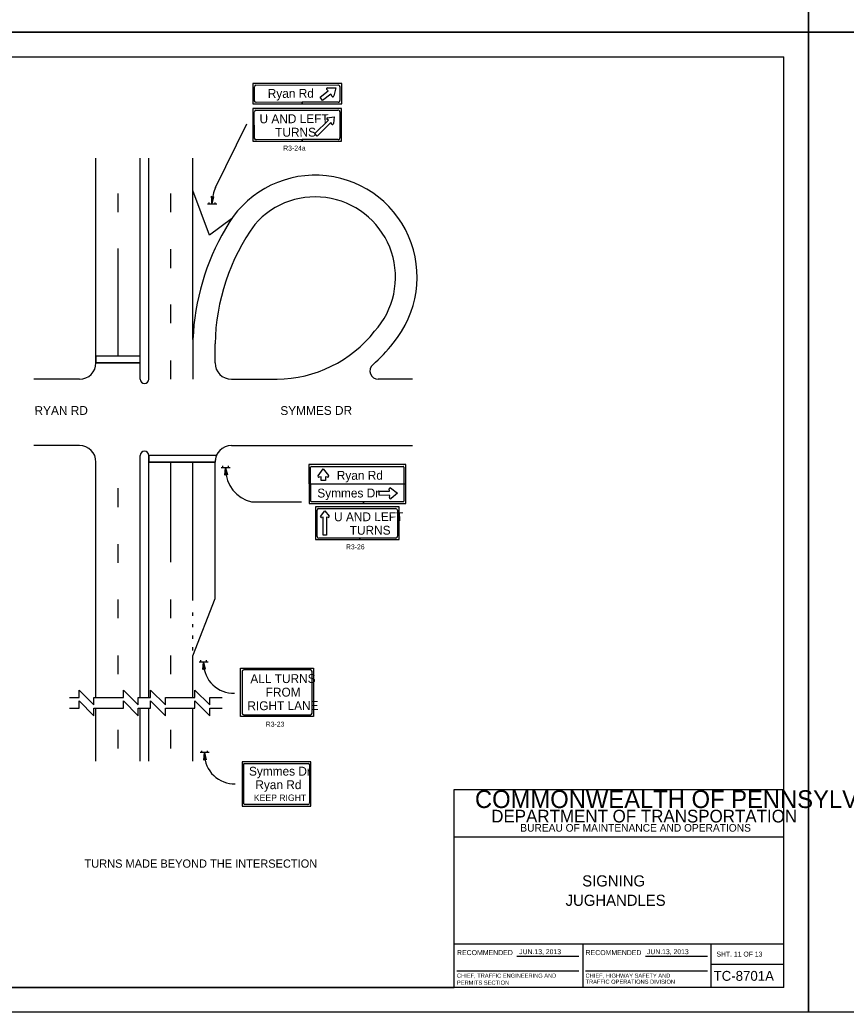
# Model space of a CAD drawing. Extents: x 644898 to 648326, y 298294 to 300670.
# Drawn here: x 646943 to 647444, y 298888 to 299490 of the extents above; entities that cross this region are included whole.
import ezdxf

# ---------------------------------------------------------------- set-up
doc = ezdxf.new("R2010")
doc.units = 0
for name, color, linetype in [('1', 7, 'Continuous'), ('2', 7, 'Continuous'), ('XCS-GRID-MIN', 7, 'Continuous')]:
    doc.layers.add(name, color=color, linetype=linetype)

msp = doc.modelspace()

# ---------------------------------------------------------------- linework, layer by layer
at = {"layer": '1'}
for p, q in [((646620.32, 299467.49), (647406.32, 299467.49)), ((647406.32, 298903.49), (647406.32, 299467.49)), ((647206.32, 298903.49), (647206.32, 299023.49)), ((647206.32, 299023.49), (647406.32, 299023.49)), ((647406.32, 298994.49), (647206.32, 298994.49)), ((647206.32, 298929.87), (647406.32, 298929.87)), ((647284.32, 298929.87), (647284.32, 298903.49)), ((647362.2, 298903.49), (647362.2, 298929.87)), ((647244.26, 298922.44), (647281.88, 298922.44)), ((647322.26, 298922.44), (647359.88, 298922.44)), ((647362.2, 298917.49), (647406.32, 298917.49)), ((647208.01, 298913.54), (647281.88, 298913.54)), ((647286.01, 298913.54), (647359.88, 298913.54)), ((647406.32, 298903.49), (646620.32, 298903.49)), ((646620.32, 298903.49), (647206.32, 298903.49))]:
    msp.add_line(p, q, dxfattribs=at)
at = {"layer": '2'}
for p, q in [((647138.09, 299451.49), (647084.19, 299451.49)), ((647084.19, 299451.49), (647084.24, 299439.1)), ((647138.09, 299439.1), (647138.09, 299451.49)), ((647085.15, 299440.99), (647085.12, 299449.45)), ((647086.05, 299450.46), (647135.73, 299450.53)), ((647124.94, 299443.16), (647129.98, 299446.88)), ((647131.6, 299444.88), (647126.44, 299441.11)), ((647129.98, 299446.88), (647129.03, 299447.79)), ((647129.37, 299448.79), (647134.57, 299448.79)), ((647132.23, 299443.63), (647131.6, 299444.88)), ((647134.57, 299448.79), (647133.38, 299443.84)), ((647136.98, 299449.5), (647136.98, 299441.12)), ((647084.24, 299439.1), (647114.22, 299439.15)), ((647114.2, 299440.05), (647086.14, 299439.96)), ((647136.08, 299440.12), (647114.2, 299440.05)), ((647114.22, 299439.15), (647114.2, 299440.05)), ((647114.2, 299440.05), (647114.22, 299439.15)), ((647114.22, 299439.15), (647138.09, 299439.1)), ((647126.44, 299441.11), (647124.94, 299443.16)), ((647138.07, 299436.3), (647084.17, 299436.3)), ((647084.17, 299436.3), (647084.22, 299416.53)), ((647085.13, 299418.35), (647085.1, 299434.25)), ((647086.04, 299435.27), (647135.71, 299435.34)), ((647136.97, 299434.31), (647136.97, 299418.48)), ((647138.07, 299416.46), (647138.07, 299436.3)), ((647061.61, 299388.37), (647080.52, 299426.91)), ((647121.84, 299421.02), (647130.02, 299429.11)), ((647131.54, 299427.71), (647123.29, 299419.55)), ((647130.02, 299429.11), (647129.16, 299429.72)), ((647129.32, 299430.56), (647133.43, 299431.15)), ((647132.18, 299426.8), (647131.54, 299427.71)), ((647133.43, 299431.15), (647133.07, 299427.09)), ((647123.29, 299419.55), (647121.84, 299421.02)), ((647084.22, 299416.53), (647114.21, 299416.51)), ((647114.18, 299417.41), (647086.16, 299417.27)), ((647136, 299417.44), (647114.18, 299417.41)), ((647114.21, 299416.51), (647114.18, 299417.41)), ((647114.18, 299417.41), (647114.21, 299416.51)), ((647114.21, 299416.51), (647138.07, 299416.46)), ((646989.06, 299282.18), (646989.06, 299406.12)), ((647015.93, 299272.18), (647015.93, 299406.12)), ((647021.02, 299272.18), (647021.02, 299406.12)), ((647047.9, 299386.65), (647047.9, 299406.12)), ((647002.56, 299373.43), (647002.56, 299384.8)), ((647034.4, 299373.43), (647034.4, 299384.8)), ((647047.9, 299296.23), (647047.9, 299386.65)), ((647057.78, 299378.24), (647057.78, 299379.37)), ((647061.28, 299378.24), (647061.28, 299379.36)), ((647062.28, 299378.24), (647056.78, 299378.24)), ((647002.56, 299286.18), (647002.56, 299351.3)), ((647034.4, 299339.55), (647034.4, 299350.93)), ((647034.4, 299306.05), (647034.4, 299317.43)), ((647047.9, 299296.23), (647047.9, 299272.18)), ((647061.27, 299282.18), (647061.27, 299293.6)), ((647015.93, 299286.18), (646989.06, 299286.18)), ((647034.4, 299272.18), (647034.4, 299283.55)), ((647015.93, 299282.18), (646989.06, 299282.18)), ((646979.06, 299272.18), (646951.32, 299272.18)), ((647071.26, 299272.18), (647098.96, 299272.15)), ((647180.98, 299272.18), (647160.23, 299272.18)), ((646979.06, 299231.93), (646951.32, 299231.93)), ((647071.27, 299231.93), (647180.98, 299231.93)), ((647015.93, 299079.19), (647015.93, 299225.93)), ((647062.11, 299225.93), (647021.02, 299225.93)), ((647021.02, 299079.19), (647021.02, 299225.93)), ((646989.06, 299079.19), (646989.06, 299221.93)), ((647061.27, 299221.93), (647021.02, 299221.93)), ((647034.4, 299161.16), (647034.4, 299221.93)), ((647047.9, 299138.02), (647047.9, 299221.93)), ((647061.35, 299139.14), (647061.27, 299221.93)), ((647070.49, 299218.49), (647064.99, 299218.49)), ((647065.99, 299218.49), (647065.99, 299219.62)), ((647069.49, 299218.49), (647069.49, 299219.61)), ((647177, 299220.49), (647118.24, 299220.49)), ((647118.24, 299220.49), (647118.35, 299196.84)), ((647119.29, 299198.08), (647119.27, 299218.94)), ((647119.57, 299219.28), (647175.39, 299219.21)), ((647123.73, 299213.56), (647126.82, 299217.74)), ((647126.82, 299217.74), (647130.1, 299213.85)), ((647175.7, 299218.91), (647175.75, 299198.17)), ((647177, 299196.83), (647177, 299220.49)), ((647125.63, 299212.92), (647124.33, 299212.69)), ((647125.63, 299210.77), (647125.63, 299212.92)), ((647128.21, 299210.78), (647125.63, 299210.77)), ((647129.58, 299212.8), (647128.2, 299213.03)), ((647128.2, 299213.03), (647128.21, 299210.78)), ((647002.56, 299194.66), (647002.56, 299206.03)), ((647118.29, 299208.71), (647177, 299208.7)), ((647160.86, 299201.79), (647160.87, 299204.34)), ((647160.87, 299204.34), (647167.13, 299204.33)), ((647167.13, 299204.33), (647166.9, 299205.63)), ((647167.78, 299206.24), (647171.96, 299203.15)), ((647167.25, 299201.76), (647160.86, 299201.79)), ((647167.02, 299200.38), (647167.25, 299201.76)), ((647171.96, 299203.15), (647168.06, 299199.86)), ((647083.37, 299197.84), (647113.66, 299197.84)), ((647118.35, 299196.84), (647151.3, 299196.85)), ((647151.29, 299197.82), (647119.63, 299197.78)), ((647173.01, 299194.76), (647122.23, 299194.76)), ((647122.23, 299194.76), (647122.28, 299175)), ((647123.19, 299176.81), (647123.16, 299192.72)), ((647124.1, 299193.73), (647170.65, 299193.8)), ((647125.32, 299189.02), (647127.8, 299192.36)), ((647127.8, 299192.36), (647130.42, 299189.24)), ((647175.47, 299197.84), (647151.29, 299197.82)), ((647151.29, 299197.82), (647151.3, 299196.85)), ((647151.3, 299196.85), (647151.29, 299197.82)), ((647151.3, 299196.85), (647177, 299196.83)), ((647171.91, 299192.77), (647171.91, 299176.94)), ((647173.01, 299174.92), (647173.01, 299194.76)), ((647126.84, 299188.5), (647125.81, 299188.32)), ((647126.84, 299177.56), (647126.84, 299188.5)), ((647130, 299188.4), (647128.9, 299188.59)), ((647128.9, 299188.59), (647128.9, 299177.56)), ((647122.28, 299175), (647149.15, 299174.97)), ((647149.12, 299175.87), (647124.22, 299175.73)), ((647128.9, 299177.56), (647126.84, 299177.56)), ((647170.94, 299175.9), (647149.12, 299175.87)), ((647149.15, 299174.97), (647149.12, 299175.87)), ((647149.12, 299175.87), (647149.15, 299174.97)), ((647149.15, 299174.97), (647173.01, 299174.92)), ((647002.56, 299160.78), (647002.56, 299172.16)), ((647002.56, 299127.28), (647002.56, 299138.66)), ((647034.4, 299127.28), (647034.4, 299138.66)), ((647047.9, 299104.52), (647061.35, 299139.14)), ((647047.9, 299128.77), (647047.9, 299130.77)), ((647047.9, 299121.77), (647047.9, 299123.77)), ((647047.9, 299114.77), (647047.9, 299116.77)), ((647047.9, 299107.77), (647047.9, 299109.77)), ((647002.56, 299093.41), (647002.56, 299104.78)), ((647034.4, 299093.41), (647034.4, 299104.78)), ((647047.9, 299079.19), (647047.9, 299104.52)), ((647057.12, 299100.7), (647051.62, 299100.7)), ((647052.62, 299100.7), (647052.62, 299101.82)), ((647056.12, 299100.7), (647056.12, 299101.82)), ((647076.7, 299067.78), (647076.7, 299096.95)), ((647076.7, 299096.95), (647097.99, 299096.94)), ((647097.98, 299095.95), (647078.7, 299095.95)), ((647097.98, 299095.95), (647097.99, 299096.95)), ((647097.99, 299096.94), (647097.98, 299095.95)), ((647119.09, 299095.95), (647097.98, 299095.95)), ((647097.99, 299096.95), (647121.09, 299096.95)), ((647121.09, 299096.95), (647121.09, 299067.78)), ((647077.7, 299094.95), (647077.7, 299069.78)), ((647120.09, 299069.78), (647120.09, 299094.95)), ((646972.93, 299079.19), (646978.8, 299079.19)), ((646987.8, 299079.19), (647005.68, 299079.19)), ((647014.68, 299079.19), (647022.18, 299079.19)), ((647016.3, 299079.19), (647022.18, 299079.19)), ((647031.18, 299079.19), (647049.05, 299079.19)), ((647058.05, 299079.19), (647065.55, 299079.19)), ((646972.93, 299072.69), (646978.8, 299072.69)), ((646987.8, 299072.69), (647005.68, 299072.69)), ((646989.06, 299040.59), (646989.06, 299072.69)), ((647014.68, 299072.69), (647022.18, 299072.69)), ((647015.93, 299048.52), (647015.93, 299072.69)), ((647016.3, 299072.69), (647022.18, 299072.69)), ((647021.02, 299048.52), (647021.02, 299072.69)), ((647031.18, 299072.69), (647049.05, 299072.69)), ((647047.9, 299040.59), (647047.9, 299072.69)), ((647058.05, 299072.69), (647065.55, 299072.69)), ((647121.09, 299067.78), (647076.7, 299067.78)), ((647078.7, 299068.78), (647119.09, 299068.78)), ((647002.56, 299048.29), (647002.56, 299059.66)), ((647034.4, 299048.29), (647034.4, 299059.66)), ((647015.93, 299040.59), (647015.93, 299048.52)), ((647021.02, 299040.59), (647021.02, 299048.52)), ((647057.69, 299045.8), (647052.19, 299045.8)), ((647053.19, 299045.8), (647053.19, 299046.92)), ((647056.69, 299045.8), (647056.69, 299046.92)), ((647119.47, 299040.3), (647077.79, 299040.3)), ((647077.79, 299040.3), (647077.79, 299026.27)), ((647078.79, 299026.27), (647078.79, 299039.05)), ((647079.04, 299039.29), (647117.66, 299039.3)), ((647118.56, 299038.41), (647118.54, 299015.36)), ((647119.47, 299013.31), (647119.47, 299040.3)), ((647078.79, 299026.27), (647077.79, 299026.27)), ((647077.79, 299026.27), (647077.79, 299013.31)), ((647077.79, 299026.27), (647078.79, 299026.27)), ((647078.79, 299014.56), (647078.79, 299026.27)), ((647077.79, 299013.31), (647119.47, 299013.31)), ((647117.6, 299014.31), (647079.04, 299014.31))]:
    msp.add_line(p, q, dxfattribs=at)
for points in [[(647071.31, 299369.39), (647057.96, 299359.49), (647047.9, 299386.65)], [(647059.27, 299382.79), (647059.52, 299382.67), (647059.4, 299378.54), (647059.27, 299382.79), (647059.02, 299383.04), (647059.4, 299378.54), (647060.02, 299382.67), (647060.27, 299382.79), (647059.4, 299378.54), (647060.52, 299382.92), (647060.27, 299382.79)], [(647002.56, 299286.18), (646989.06, 299286.18), (646989.06, 299282.18), (647015.93, 299282.18), (647015.93, 299286.18), (647002.56, 299286.18)], [(647062.11, 299225.93), (647021.02, 299225.93), (647021.02, 299221.93), (647034.4, 299221.93), (647047.9, 299221.93), (647061.27, 299221.93)], [(647067.49, 299214.24), (647067.74, 299214.37), (647067.62, 299218.49), (647067.49, 299214.24), (647067.24, 299213.99), (647067.62, 299218.49), (647068.24, 299214.37), (647068.49, 299214.24), (647067.62, 299218.49), (647068.74, 299214.12), (647068.49, 299214.24)], [(647054.12, 299096.45), (647054.37, 299096.57), (647054.24, 299100.7), (647054.12, 299096.45), (647053.87, 299096.2), (647054.24, 299100.7), (647054.87, 299096.57), (647055.12, 299096.45), (647054.24, 299100.7), (647055.37, 299096.32), (647055.12, 299096.45)], [(646978.8, 299079.19), (646978.8, 299083.69), (646987.8, 299074.69), (646987.8, 299079.19)], [(647005.68, 299079.19), (647005.68, 299083.69), (647014.68, 299074.69), (647014.68, 299079.19)], [(647022.18, 299079.19), (647022.18, 299083.69), (647031.18, 299074.69), (647031.18, 299079.19)], [(647049.05, 299079.19), (647049.05, 299083.69), (647058.05, 299074.69), (647058.05, 299079.19)], [(646978.8, 299072.69), (646978.8, 299077.19), (646987.8, 299068.19), (646987.8, 299072.69)], [(647005.68, 299072.69), (647005.68, 299077.19), (647014.68, 299068.19), (647014.68, 299072.69)], [(647022.18, 299072.69), (647022.18, 299077.19), (647031.18, 299068.19), (647031.18, 299072.69)], [(647049.05, 299072.69), (647049.05, 299077.19), (647058.05, 299068.19), (647058.05, 299072.69)], [(647054.69, 299041.55), (647054.94, 299041.67), (647054.81, 299045.8), (647054.69, 299041.55), (647054.44, 299041.3), (647054.81, 299045.8), (647055.44, 299041.67), (647055.69, 299041.55), (647054.81, 299045.8), (647055.94, 299041.42), (647055.69, 299041.55)]]:
    msp.add_lwpolyline(points, dxfattribs=at)
for centre, radius, start, end in [((647129.49, 299448.18), 0.596, 89.18506, 226.70909), ((647086.09, 299441.01), 1, 181.51424, 269.92714), ((647132.77, 299443.93), 0.596, 206.85675, 350.76338), ((647136.01, 299441.08), 1, 270.76122, 1.24666), ((647129.49, 299430.08), 0.477, 97.49388, 235.01792), ((647132.57, 299427.1), 0.477, 215.16557, 359.07221), ((647122.04, 299334.02), 61.84, 319.73553, 151.68188), ((647079.85, 299379.42), 20.32, 153.8611, 179.64511), ((647122.04, 299334.02), 48.68, 317.67615, 138.96112), ((647190.93, 299290.71), 143.14, 149.49986, 177.78837), ((647190.93, 299290.71), 129.69, 144.51975, 178.72257), ((647098.09, 299348.44), 76.29, 270.65167, 321.7858), ((647098.09, 299348.44), 89.55, 311.08949, 322.60238), ((646979.06, 299282.18), 10, 270, 0), ((647071.27, 299282.18), 10, 180, 270), ((647160.23, 299277.18), 5, 131.08949, 270), ((647018.48, 299272.18), 2.55, 180, 360), ((646979.06, 299221.93), 10, 0, 90), ((647018.48, 299225.93), 2.55, 0, 180), ((647071.27, 299221.93), 10, 90, 180), ((647071.27, 299221.93), 10, 156.42182, 180), ((647088.06, 299217.62), 20.32, 180.35489, 256.66053), ((647119.61, 299219), 0.309, 90.39946, 180.04686), ((647124.3, 299213.3), 0.596, 142.76983, 280.29386), ((647129.66, 299213.41), 0.596, 260.44152, 44.34816), ((647167.51, 299205.67), 0.596, 52.76983, 190.29386), ((647119.71, 299198.2), 0.309, 180.62344, 267.89443), ((647167.63, 299200.31), 0.596, 170.44152, 314.34816), ((647125.78, 299188.81), 0.477, 142.65174, 280.17578), ((647130.07, 299188.89), 0.477, 260.32344, 44.23007), ((647072.37, 299099.82), 18.01, 180.38521, 271.96908), ((647119.09, 299094.95), 1, 0, 90), ((647072.94, 299044.92), 18.01, 180.38521, 271.96908)]:
    msp.add_arc(centre, radius, start, end, dxfattribs=at)
for centre, major_axis, ratio, start_param, end_param in [((647086.05, 299449.45), (0, 1.03), 0.878961, 6.274622, 7.830789), ((647135.72, 299449.5), (1.27, 0), 0.785349, 6.244238, 7.846016), ((647086.04, 299434.26), (0, 1.03), 0.878961, 6.274622, 7.830789), ((647135.7, 299434.3), (1.27, 0), 0.785349, 6.244238, 7.846016), ((647086.12, 299418.37), (0, -1.05), 0.995861, 4.738818, 6.281914), ((647135.93, 299418.43), (1.06, 0), 0.98528, 4.725675, 6.304944), ((647175.45, 299219), (-0.001, 0.309), 0.936585, 4.68945, 6.278931), ((647175.55, 299198.22), (0.001, -0.309), 0.941549, 6.277311, 7.879691), ((647124.1, 299192.72), (0, 1.03), 0.878961, 6.274622, 7.830789), ((647170.65, 299192.76), (1.27, 0), 0.785349, 6.244238, 7.846016), ((647124.18, 299176.83), (0, -1.05), 0.995861, 4.738818, 6.281914), ((647170.87, 299176.9), (1.06, 0), 0.98528, 4.725675, 6.304944), ((647078.7, 299094.95), (0, 1), 0.999929, 0, 1.570796), ((647078.7, 299069.78), (0, -1), 0.999785, 4.712389, 6.283185), ((647119.09, 299069.78), (0, -1), 0.998065, 0, 1.570796), ((647079.04, 299039.05), (-0.25, 0), 0.967363, 4.712389, 6.283185), ((647117.66, 299038.41), (-0.901, 0), 0.983094, 3.141593, 4.712389), ((647117.6, 299015.36), (0, -1.05), 0.895675, 0, 1.570796)]:
    msp.add_ellipse(centre, major_axis=major_axis, ratio=ratio, start_param=start_param, end_param=end_param, dxfattribs=at)
at = {"layer": 'XCS-GRID-MIN'}
for points in [[(646580.32, 300076.49), (647421.32, 300076.49), (647421.32, 299482.49), (646580.32, 299482.49)], [(647421.32, 300076.49), (648262.32, 300076.49), (648262.32, 299482.49), (647421.32, 299482.49)], [(646580.32, 299482.49), (647421.32, 299482.49), (647421.32, 298888.49), (646580.32, 298888.49)], [(647421.32, 299482.49), (648262.32, 299482.49), (648262.32, 298888.49), (647421.32, 298888.49)]]:
    msp.add_lwpolyline(points, close=True, dxfattribs=at)

# ---------------------------------------------------------------- texts
at = {"layer": '1'}
for s, height, p in [('COMMONWEALTH OF PENNSYLVANIA', 10.7828, (647218.92, 299012.23)), ('DEPARTMENT OF TRANSPORTATION', 7.6837, (647228.78, 299003.48)), ('BUREAU OF MAINTENANCE AND OPERATIONS', 4.6253, (647246.42, 298997.91)), ('SIGNING', 6.75, (647283.97, 298964.68)), ('JUGHANDLES', 6.75, (647273.88, 298952.93)), ('RECOMMENDED', 3.048, (647208.01, 298923.07)), ('RECOMMENDED', 3.048, (647286.01, 298923.07)), ('SHT. 11 OF 13', 3, (647365.41, 298922.18)), ('CHIEF, TRAFFIC ENGINEERING AND', 2.5, (647208.01, 298909.38)), ('CHIEF, HIGHWAY SAFETY AND', 2.5, (647286.01, 298909.38)), ('TC-8701A', 6, (647363.69, 298907.49)), ('PERMITS SECTION', 2.5, (647208.01, 298905.13)), ('TRAFFIC OPERATIONS DIVISION', 2.5, (647286.01, 298905.68))]:
    msp.add_text(s, height=height, dxfattribs=at).set_placement(p)
at = {"layer": '2'}
for s, rotation, p in [('Ryan Rd', 0.20237, (647093.26, 299442.68)), ('U AND LEFT', 0.20237, (647088.27, 299427.29)), ('TURNS', 0.20237, (647097.76, 299419.14)), ('RYAN RD', 0.20237, (646951.8, 299250.44)), ('SYMMES DR', 0.20237, (647100.89, 299250.43)), ('Ryan Rd', 0.10452, (647135.13, 299211.19)), ('Symmes Dr', 0.10452, (647123.3, 299200.45)), ('U AND LEFT', 0.20237, (647133.5, 299186.03)), ('TURNS', 0.20237, (647142.99, 299177.87)), ('ALL TURNS', 0.20237, (647082.72, 299087.9)), ('FROM', 0.20237, (647092.02, 299079.74)), ('RIGHT LANE', 0.20237, (647080.9, 299071.51))]:
    msp.add_text(s, height=5.375, rotation=rotation, dxfattribs=at).set_placement(p)
for s, height, p in [('R3-24a', 3, (647102.63, 299410.73)), ('R3-26', 3, (647140.69, 299169.05)), ('R3-23', 3, (647092.05, 299061.56)), ('Symmes Dr', 5.375, (647081.86, 299031.87)), ('Ryan Rd', 5.375, (647085.72, 299023.68)), ('KEEP RIGHT', 3.917, (647084.83, 299016.5)), ('TURNS MADE BEYOND THE INTERSECTION', 5, (646982.09, 298976.05)), ('JUN.13, 2013', 3, (647245.79, 298923.65)), ('JUN.13, 2013', 3, (647323.24, 298923.65))]:
    msp.add_text(s, height=height, dxfattribs=at).set_placement(p)

doc.saveas('drawing.dxf')
